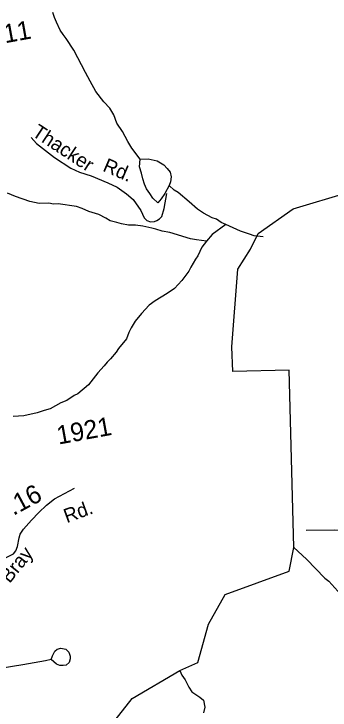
# Model space of a CAD drawing. Extents: x 1547597 to 1699558, y 810033 to 920809.
# Drawn here: x 1622294 to 1624425, y 896535 to 901219 of the extents above; entities that cross this region are included whole.
import ezdxf

# ---------------------------------------------------------------- set-up
doc = ezdxf.new("R2010")
doc.units = 0
for name, color, linetype in [('Exist Hydrographic Creek Single Shore', 7, 'Continuous'), ('Exist Hydrographic Misc Water Feature', 7, 'Continuous'), ('Exist Road Non-System Type 51', 7, 'Continuous'), ('Exist Road Non-System Type 51 Label', 7, 'Continuous'), ('Exist Road Secondary Mileage Hundredths English Label', 7, 'Continuous'), ('Exist Road Secondary Type 41 Attributed', 7, 'Continuous'), ('Exist Road Secondary Type 51 Label', 7, 'Continuous'), ('Exist Road Secondary Type 51 Number Label', 7, 'Continuous')]:
    doc.layers.add(name, color=color, linetype=linetype)

msp = doc.modelspace()

# ---------------------------------------------------------------- linework, layer by layer
at = {"layer": 'Exist Hydrographic Creek Single Shore'}
for points in [[(1623888.9, 899635.7), (1623939.8, 899742.9), (1624175.8, 899908.8), (1624551.8, 900019.4), (1624619.9, 900060.7), (1624712.9, 900176.9), (1624899.9, 900491.6), (1625110.9, 900671.2), (1625314.9, 900926.4), (1625609.7, 901305.4)], [(1624180.1, 897630.6), (1624149.6, 898822), (1623770, 898812.4), (1623762.8, 898978.4), (1623802.8, 899502.8), (1623888.9, 899635.7)], [(1622692.8, 895599.1), (1622712.8, 895835.1), (1622842.8, 896255.9), (1622902.9, 896372.9), (1623092.4, 896612.7), (1623412.9, 896801.6), (1623534.8, 896855.8), (1623604.9, 897113.6), (1623717.1, 897311.8), (1624149.6, 897470.5), (1624181.5, 897628.9)]]:
    msp.add_lwpolyline(points, dxfattribs=at)
at = {"layer": 'Exist Hydrographic Misc Water Feature'}
for points in [[(1623144.7, 900241.9), (1623089, 900317.1), (1623061.8, 900361.6), (1623026.9, 900428.1), (1622987.9, 900484.8), (1622968.7, 900541.1), (1622941.4, 900585.6), (1622900.2, 900628.2), (1622847.3, 900697.1), (1622808.4, 900767.8), (1622777.4, 900826.3), (1622697.8, 900975.6), (1622647.2, 901054.5), (1622625.5, 901080.9), (1622606, 901111.1), (1622580.9, 901163.6), (1622567.4, 901195.8), (1622555.9, 901228)], [(1623339.6, 900064.3), (1623312.1, 900010.3), (1623287.2, 899975.2), (1623264.5, 899947.9), (1623230.7, 899978.5), (1623209.9, 900011), (1623189, 900042.1), (1623174, 900074.5), (1623163.5, 900108.6), (1623154.4, 900147.4), (1623141.3, 900190), (1623144.7, 900241.9)], [(1623144.7, 900241.9), (1623199.2, 900245.2), (1623259.4, 900230.3), (1623304.1, 900204.7), (1623328.3, 900179.9), (1623348.5, 900154.6), (1623354.6, 900123.6), (1623349.8, 900090.3), (1623339.6, 900064.3)], [(1623723.1, 899801.5), (1623690.8, 899816.9), (1623659.1, 899837.5), (1623631.3, 899848), (1623571.8, 899879), (1623532.3, 899905.6), (1623475.1, 899954.6), (1623402.2, 900017.8), (1623374.4, 900034.3), (1623339.6, 900064.3)], [(1623592, 899691), (1623525, 899699.7), (1623485.1, 899706.4), (1623345.9, 899748.8), (1623294, 899757.7), (1623250.2, 899770.4), (1623224.4, 899778.8), (1623162.7, 899791.9), (1623114.8, 899798.7), (1623066.8, 899797.5), (1623018.9, 899806.3), (1622989.1, 899814.8), (1622943.4, 899827.6), (1622913.6, 899844.1), (1622866.1, 899868.9), (1622800.3, 899890), (1622754.7, 899910.7), (1622717, 899923.4), (1622593.3, 899941.5), (1622561.2, 899940.1), (1622529.5, 899946.5), (1622465.4, 899943.7), (1622401.6, 899956.7), (1622306.3, 899990.3), (1622250.6, 900013.3)], [(1623723.1, 899801.5), (1623629.5, 899734), (1623592, 899691)], [(1623975.1, 899720.1), (1623913.2, 899725.3), (1623881.4, 899737.8), (1623821.7, 899756.8), (1623723.1, 899801.5)], [(1623592, 899691), (1623560.2, 899649.2), (1623533.3, 899591.7), (1623518.9, 899569.8), (1623486, 899514.5), (1623473.6, 899488.6), (1623426.7, 899425.5), (1623375.8, 899372.3), (1623327.2, 899337.1), (1623246.5, 899288.5), (1623206, 899259.2), (1623153.2, 899204.1), (1623112.4, 899150.8), (1623085.7, 899107.2), (1623069.2, 899075.6), (1623052.5, 899033.8), (1622999.5, 898968.7), (1622983.1, 898943), (1622946.4, 898897.6), (1622922, 898876.1), (1622903.7, 898850.3), (1622859, 898803.1), (1622797.7, 898724.1), (1622724.8, 898663.4), (1622700.6, 898651.7), (1622652.1, 898618.6), (1622611.8, 898601.3), (1622539.2, 898562.5), (1622499.1, 898551.1), (1622450.8, 898536), (1622362.5, 898515.5), (1622290.5, 898510.8)], [(1624180.1, 897630.6), (1624181.5, 897628.9), (1624266.1, 897551.4), (1624390.1, 897423.4), (1624415.7, 897403), (1624498.3, 897313.6), (1624589.1, 897246), (1624660.3, 897192.9), (1624762.9, 897113.1), (1624865.6, 897035.4), (1624897.4, 897018.9), (1624952.9, 896989.9), (1625024.5, 896968.8), (1625144.1, 896946.7), (1625207.7, 896927.6)], [(1623412.9, 896801.6), (1623426.1, 896769.7), (1623449.5, 896737.3), (1623472.8, 896688.9), (1623494.2, 896656.6), (1623547.6, 896621.6), (1623571.3, 896601.3), (1623580.6, 896555.1), (1623571.9, 896515.3)]]:
    msp.add_lwpolyline(points, dxfattribs=at)
at = {"layer": 'Exist Road Non-System Type 51'}
for points in [[(1622410.9, 900388.9), (1622447.5, 900347.8), (1622567.7, 900253.9), (1622679.1, 900180.6), (1622736.3, 900154.2), (1622814, 900129.3), (1622926.8, 900083.8), (1622989.9, 900054.5), (1623053.5, 900008.6), (1623097.4, 899970.5), (1623150.3, 899896.8), (1623171.2, 899846.1), (1623190.4, 899828.6), (1623214, 899819.9), (1623241.1, 899821.7), (1623258.5, 899828.6), (1623276, 899840), (1623291.7, 899855.7), (1623306.6, 899909.9), (1623325.8, 900010.4)], [(1624688.5, 897727.7), (1624457.8, 897745.3), (1624264.5, 897742.7)], [(1622545, 896874.3), (1622555, 896899.2), (1622569.4, 896931.1), (1622585.5, 896944.8), (1622611.7, 896952.4), (1622645.5, 896944), (1622665.3, 896923.5), (1622672.8, 896897.6), (1622674.6, 896879.5), (1622666.3, 896855.7), (1622646, 896837.9), (1622625.9, 896834.3), (1622604.1, 896834.5), (1622582.1, 896844.8), (1622545, 896874.3)], [(1622545, 896874.3), (1622506.8, 896866.4), (1622353.9, 896838.7), (1622199.7, 896813.7), (1622134.3, 896806.4), (1622050.7, 896803.1), (1621998, 896820.3), (1621915, 896818.9), (1621823.1, 896803.6)]]:
    msp.add_lwpolyline(points, dxfattribs=at)
at = {"layer": 'Exist Road Secondary Type 41 Attributed'}
msp.add_lwpolyline([(1622093.4, 897506.7), (1622171.2, 897535.4), (1622224.3, 897551.9), (1622291.8, 897587.1), (1622307.5, 897607.1), (1622317.8, 897634.9), (1622330.2, 897694.6), (1622337.7, 897719.1), (1622359.2, 897753.1), (1622412.6, 897812.9), (1622461.7, 897864.4), (1622514.1, 897912.8), (1622568, 897955.8), (1622702.1, 898028.3)], dxfattribs=at)

# ---------------------------------------------------------------- texts
at = {"layer": 'Exist Road Non-System Type 51 Label'}
for s, rotation, p in [('Thacker', 326.8566, (1622409.7, 900403.6)), ('Rd.', 336.7112, (1622887.1, 900165))]:
    msp.add_text(s, height=95, rotation=rotation, dxfattribs=at).set_placement(p)
at = {"layer": 'Exist Road Secondary Mileage Hundredths English Label'}
msp.add_text('.16', height=125, rotation=28.3738, dxfattribs=at).set_placement((1622290.8, 897840.8))
at = {"layer": 'Exist Road Secondary Type 51 Label'}
for s, rotation, p in [('Rd.', 20.002, (1622650.5, 897792.4)), ('Bray', 51.0657, (1622265.6, 897383.2))]:
    msp.add_text(s, height=95, rotation=rotation, dxfattribs=at).set_placement(p)
at = {"layer": 'Exist Road Secondary Type 51 Number Label'}
for s, p in [('1911', (1622052, 900988.7)), ('1921', (1622594.9, 898321.3))]:
    msp.add_text(s, height=125, rotation=10.2599, dxfattribs=at).set_placement(p)

doc.saveas('drawing.dxf')
